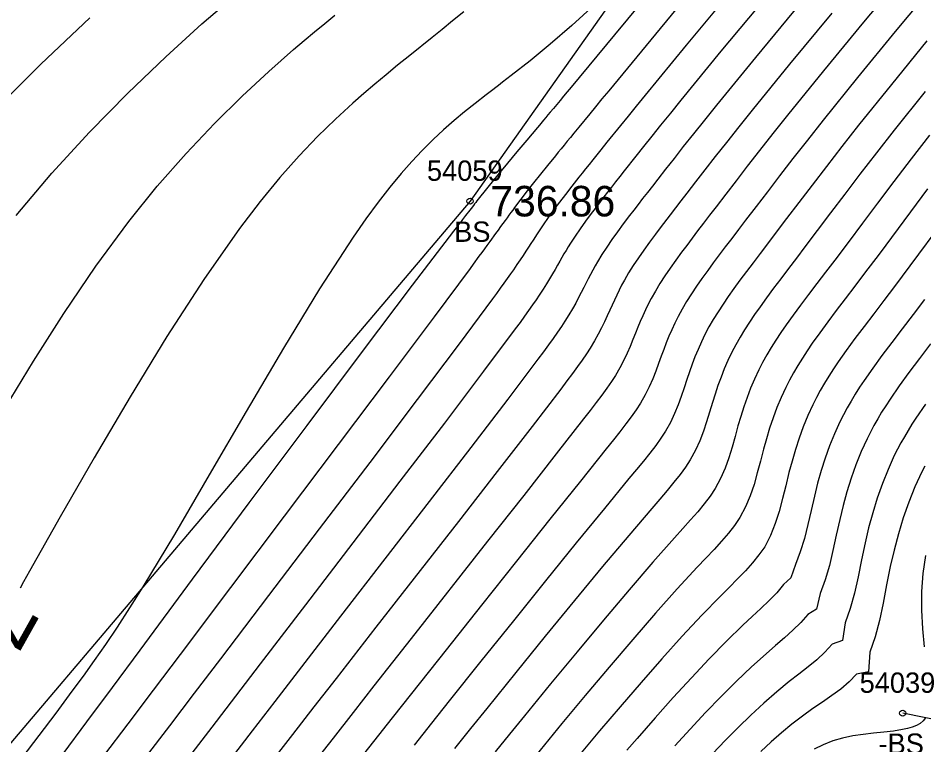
# Model space of a CAD drawing. Extents: x 1378535 to 1380697, y 997729 to 1000024.
# Drawn here: x 1379637.21 to 1379681.73, y 998876.8 to 998912.53 of the extents above; entities that cross this region are included whole.
import ezdxf

# ---------------------------------------------------------------- set-up
doc = ezdxf.new("R2010")
doc.units = 0
for name, color, linetype in [('RD_DTM_BkLn2', 7, 'Continuous'), ('RD_DTM_BkLn_txCode', 7, 'Continuous'), ('RD_DTM_Major1', 7, 'Continuous'), ('RD_DTM_Major1_Lbl', 7, 'Continuous'), ('RD_DTM_Minor1', 7, 'Continuous'), ('RD_EX_TX_Misc_ELEV', 7, 'Continuous'), ('RD_SMD_Locator', 7, 'Continuous')]:
    doc.layers.add(name, color=color, linetype=linetype)

msp = doc.modelspace()

# ---------------------------------------------------------------- linework, layer by layer
at = {"layer": 'RD_DTM_BkLn2'}
for points in [[(1379679.56, 998932.013), (1379659.421, 998903.53), (1379632.901, 998872.262), (1379612.083, 998858.812), (1379587.234, 998833.516)], [(1379700.473, 998876.95), (1379691.677, 998877.854), (1379687.186, 998877.775), (1379685.611, 998877.368), (1379680.685, 998878.362)]]:
    msp.add_lwpolyline(points, dxfattribs=at)
at = {"layer": 'RD_DTM_Major1'}
for points in [[(1379674.037, 998913.658), (1379671.752, 998910.898), (1379669.785, 998908.498), (1379669.265, 998907.857), (1379668.788, 998907.265), (1379668.349, 998906.718), (1379667.946, 998906.212), (1379667.575, 998905.746), (1379667.001, 998905.02), (1379666.781, 998904.741), (1379666.572, 998904.475), (1379666.373, 998904.221), (1379666.181, 998903.976), (1379665.997, 998903.739), (1379665.678, 998903.324), (1379665.378, 998902.926), (1379665.096, 998902.544), (1379664.832, 998902.175), (1379664.586, 998901.815), (1379664.358, 998901.463), (1379664.249, 998901.288), (1379664.143, 998901.112), (1379664.039, 998900.936), (1379663.936, 998900.758), (1379663.832, 998900.577), (1379663.726, 998900.391), (1379663.603, 998900.176), (1379663.472, 998899.951), (1379663.333, 998899.715), (1379663.18, 998899.466), (1379663.012, 998899.2), (1379662.826, 998898.916), (1379662.665, 998898.678), (1379662.49, 998898.426), (1379662.301, 998898.159), (1379662.097, 998897.875), (1379661.878, 998897.573), (1379661.642, 998897.252), (1379660.088, 998895.166), (1379658.16, 998892.618), (1379655.978, 998889.758), (1379653.662, 998886.733), (1379651.332, 998883.694), (1379649.108, 998880.788), (1379647.894, 998879.198), (1379646.73, 998877.673), (1379645.589, 998876.179)], [(1379659.115, 998912.842), (1379658.567, 998912.393), (1379658.051, 998911.974), (1379657.563, 998911.58), (1379656.462, 998910.693), (1379655.862, 998910.209), (1379655.292, 998909.743), (1379654.742, 998909.285), (1379654.202, 998908.823), (1379653.661, 998908.348), (1379652.808, 998907.565), (1379651.929, 998906.706), (1379651.019, 998905.754), (1379650.077, 998904.694), (1379649.099, 998903.508), (1379648.084, 998902.181), (1379646.332, 998899.678), (1379644.524, 998896.878), (1379642.711, 998893.912), (1379640.947, 998890.912), (1379639.285, 998888.009), (1379637.778, 998885.334), (1379637.484, 998884.81), (1379637.316, 998884.51)], [(1379681.873, 998911.403), (1379680.127, 998909.267), (1379678.517, 998907.263), (1379677.694, 998906.217), (1379676.934, 998905.238), (1379676.232, 998904.323), (1379675.583, 998903.469), (1379674.981, 998902.674), (1379674.422, 998901.935), (1379674.039, 998901.433), (1379673.676, 998900.956), (1379673.329, 998900.501), (1379673, 998900.065), (1379672.687, 998899.644), (1379672.389, 998899.234), (1379672.114, 998898.847), (1379671.854, 998898.466), (1379671.608, 998898.09), (1379671.378, 998897.717), (1379671.163, 998897.345), (1379670.965, 998896.973), (1379670.789, 998896.61), (1379670.626, 998896.245), (1379670.476, 998895.879), (1379670.336, 998895.511), (1379670.204, 998895.142), (1379670.078, 998894.771), (1379669.941, 998894.353), (1379669.801, 998893.934), (1379669.647, 998893.511), (1379669.473, 998893.085), (1379669.268, 998892.655), (1379669.025, 998892.22), (1379668.8, 998891.874), (1379668.546, 998891.518), (1379668.263, 998891.148), (1379667.949, 998890.757), (1379667.606, 998890.339), (1379667.233, 998889.889), (1379666.029, 998888.426), (1379664.643, 998886.727), (1379663.131, 998884.863), (1379661.55, 998882.903), (1379659.953, 998880.914), (1379658.398, 998878.967), (1379657.524, 998877.869), (1379656.671, 998876.795)], [(1379681.756, 998898.697), (1379681.195, 998897.957), (1379680.658, 998897.255), (1379680.147, 998896.585), (1379679.665, 998895.943), (1379679.213, 998895.323), (1379678.793, 998894.721), (1379678.567, 998894.381), (1379678.352, 998894.042), (1379678.147, 998893.705), (1379677.953, 998893.367), (1379677.77, 998893.025), (1379677.596, 998892.68), (1379677.332, 998892.1), (1379677.092, 998891.505), (1379676.875, 998890.899), (1379676.679, 998890.284), (1379676.502, 998889.662), (1379676.343, 998889.036), (1379676.18, 998888.332), (1379676.022, 998887.634), (1379675.852, 998886.953), (1379675.653, 998886.297), (1379675.411, 998885.677), (1379675.18, 998885.008), (1379674.821, 998884.682), (1379674.491, 998884.285), (1379674.123, 998883.898), (1379673.72, 998883.509), (1379673.289, 998883.108), (1379672.833, 998882.682), (1379672.025, 998881.896), (1379671.175, 998881.029), (1379670.297, 998880.099), (1379669.404, 998879.125), (1379668.513, 998878.126), (1379667.636, 998877.12), (1379667.134, 998876.535)]]:
    msp.add_lwpolyline(points, dxfattribs=at)
at = {"layer": 'RD_DTM_Minor1'}
for points in [[(1379669.075, 998914.806), (1379666.519, 998911.713), (1379664.385, 998909.135), (1379664.2, 998908.911), (1379664.02, 998908.695), (1379663.846, 998908.486), (1379663.516, 998908.089), (1379663.359, 998907.901), (1379663.248, 998907.769), (1379663.14, 998907.64), (1379663.035, 998907.514), (1379662.831, 998907.27), (1379662.732, 998907.152), (1379662.211, 998906.532), (1379661.729, 998905.957), (1379661.264, 998905.399), (1379660.795, 998904.829), (1379660.301, 998904.218), (1379659.761, 998903.538), (1379659.704, 998903.466), (1379659.647, 998903.393), (1379659.588, 998903.319), (1379659.47, 998903.168), (1379659.41, 998903.09), (1379659.341, 998903.002), (1379659.271, 998902.912), (1379659.2, 998902.821), (1379659.054, 998902.634), (1379658.98, 998902.538), (1379658.921, 998902.461), (1379658.861, 998902.384), (1379658.8, 998902.305), (1379658.676, 998902.144), (1379658.613, 998902.063), (1379656.584, 998899.402), (1379654.125, 998896.142), (1379651.397, 998892.501), (1379648.558, 998888.695), (1379645.768, 998884.942), (1379643.188, 998881.461), (1379641.828, 998879.625), (1379640.574, 998877.934), (1379639.404, 998876.365)], [(1379670.771, 998914.452), (1379668.304, 998911.468), (1379666.237, 998908.959), (1379665.905, 998908.555), (1379665.593, 998908.175), (1379665.301, 998907.818), (1379664.768, 998907.167), (1379664.525, 998906.87), (1379664.359, 998906.667), (1379664.199, 998906.472), (1379664.046, 998906.284), (1379663.899, 998906.104), (1379663.757, 998905.931), (1379663.62, 998905.763), (1379663.235, 998905.291), (1379662.88, 998904.853), (1379662.548, 998904.437), (1379662.23, 998904.034), (1379661.919, 998903.631), (1379661.608, 998903.217), (1379661.518, 998903.095), (1379661.426, 998902.971), (1379661.333, 998902.844), (1379661.238, 998902.713), (1379661.14, 998902.579), (1379661.04, 998902.44), (1379660.923, 998902.278), (1379660.801, 998902.11), (1379660.674, 998901.933), (1379660.398, 998901.553), (1379660.249, 998901.348), (1379660.125, 998901.179), (1379659.996, 998901.003), (1379659.861, 998900.82), (1379659.574, 998900.43), (1379659.42, 998900.223), (1379657.652, 998897.848), (1379655.441, 998894.897), (1379652.938, 998891.566), (1379650.293, 998888.051), (1379647.655, 998884.547), (1379645.175, 998881.251), (1379643.847, 998879.485), (1379642.602, 998877.831), (1379641.415, 998876.26)], [(1379680.823, 998914.809), (1379678.764, 998912.326), (1379676.796, 998909.934), (1379675.029, 998907.756), (1379674.309, 998906.853), (1379673.651, 998906.017), (1379673.048, 998905.243), (1379672.494, 998904.528), (1379671.986, 998903.866), (1379671.516, 998903.254), (1379671.197, 998902.838), (1379670.894, 998902.444), (1379670.606, 998902.067), (1379670.331, 998901.706), (1379670.069, 998901.358), (1379669.817, 998901.019), (1379669.529, 998900.622), (1379669.255, 998900.234), (1379668.996, 998899.854), (1379668.755, 998899.48), (1379668.531, 998899.111), (1379668.325, 998898.746), (1379668.178, 998898.463), (1379668.042, 998898.181), (1379667.913, 998897.899), (1379667.79, 998897.617), (1379667.672, 998897.333), (1379667.557, 998897.047), (1379667.427, 998896.723), (1379667.292, 998896.393), (1379667.145, 998896.054), (1379666.979, 998895.706), (1379666.789, 998895.344), (1379666.568, 998894.968), (1379666.368, 998894.659), (1379666.145, 998894.336), (1379665.897, 998893.995), (1379665.624, 998893.631), (1379665.325, 998893.242), (1379665.001, 998892.824), (1379663.656, 998891.102), (1379662.057, 998889.066), (1379660.283, 998886.81), (1379656.522, 998882.031), (1379654.694, 998879.7), (1379653.677, 998878.401), (1379652.69, 998877.138), (1379651.713, 998875.892)], [(1379672.424, 998914.072), (1379670.044, 998911.197), (1379668.023, 998908.738), (1379667.588, 998908.204), (1379667.185, 998907.709), (1379666.812, 998907.248), (1379666.147, 998906.424), (1379665.851, 998906.055), (1379665.649, 998905.803), (1379665.457, 998905.564), (1379665.274, 998905.335), (1379665.099, 998905.116), (1379664.931, 998904.905), (1379664.769, 998904.702), (1379664.428, 998904.269), (1379664.109, 998903.861), (1379663.811, 998903.473), (1379663.531, 998903.098), (1379663.266, 998902.731), (1379663.014, 998902.369), (1379662.915, 998902.223), (1379662.817, 998902.075), (1379662.718, 998901.926), (1379662.517, 998901.617), (1379662.413, 998901.456), (1379662.291, 998901.267), (1379662.163, 998901.071), (1379662.027, 998900.863), (1379661.881, 998900.643), (1379661.723, 998900.41), (1379661.551, 998900.161), (1379661.406, 998899.953), (1379661.251, 998899.733), (1379661.085, 998899.502), (1379660.909, 998899.257), (1379660.722, 998898.999), (1379660.523, 998898.727), (1379658.881, 998896.51), (1379656.827, 998893.773), (1379654.493, 998890.686), (1379652.013, 998887.42), (1379649.523, 998884.145), (1379647.155, 998881.032), (1379645.87, 998879.343), (1379644.647, 998877.736), (1379643.459, 998876.181)], [(1379682.252, 998914.2), (1379680.322, 998911.867), (1379678.464, 998909.602), (1379676.773, 998907.509), (1379675.999, 998906.532), (1379675.289, 998905.623), (1379674.636, 998904.778), (1379674.034, 998903.994), (1379673.48, 998903.266), (1379672.966, 998902.591), (1379672.615, 998902.133), (1379672.283, 998901.698), (1379671.966, 998901.283), (1379671.665, 998900.885), (1379671.377, 998900.5), (1379671.103, 998900.127), (1379670.821, 998899.734), (1379670.554, 998899.349), (1379670.302, 998898.97), (1379670.066, 998898.596), (1379669.846, 998898.225), (1379669.645, 998897.855), (1379669.483, 998897.533), (1379669.334, 998897.21), (1379669.195, 998896.887), (1379669.064, 998896.563), (1379668.939, 998896.238), (1379668.819, 998895.912), (1379668.686, 998895.542), (1379668.548, 998895.169), (1379668.398, 998894.79), (1379668.228, 998894.404), (1379668.031, 998894.009), (1379667.799, 998893.603), (1379667.587, 998893.275), (1379667.348, 998892.934), (1379667.082, 998892.577), (1379666.789, 998892.197), (1379666.467, 998891.791), (1379666.118, 998891.354), (1379664.842, 998889.761), (1379663.35, 998887.893), (1379661.708, 998885.835), (1379659.982, 998883.667), (1379658.24, 998881.473), (1379656.547, 998879.334), (1379655.601, 998878.135), (1379654.68, 998876.966), (1379653.767, 998875.808)], [(1379637.109, 998902.822), (1379638.866, 998904.898), (1379640.719, 998906.915), (1379642.608, 998908.835), (1379644.471, 998910.623), (1379646.247, 998912.243), (1379647.875, 998913.657)], [(1379665.544, 998913.182), (1379664.424, 998912.161), (1379663.365, 998911.248), (1379662.372, 998910.433), (1379661.45, 998909.706), (1379661.233, 998909.539), (1379661.021, 998909.376), (1379660.813, 998909.216), (1379660.406, 998908.904), (1379660.207, 998908.751), (1379659.674, 998908.337), (1379659.152, 998907.921), (1379658.636, 998907.492), (1379658.121, 998907.041), (1379657.601, 998906.556), (1379657.071, 998906.028), (1379656.56, 998905.485), (1379656.032, 998904.885), (1379655.482, 998904.221), (1379654.908, 998903.484), (1379654.306, 998902.665), (1379653.671, 998901.756), (1379652.024, 998899.216), (1379650.247, 998896.296), (1379648.416, 998893.185), (1379646.605, 998890.07), (1379644.891, 998887.138), (1379643.347, 998884.579), (1379642.69, 998883.535), (1379642.077, 998882.597), (1379641.499, 998881.741), (1379640.943, 998880.945), (1379640.4, 998880.187), (1379639.857, 998879.444), (1379639.058, 998878.364), (1379638.235, 998877.272), (1379637.388, 998876.173)], [(1379675.626, 998913.224), (1379673.443, 998910.584), (1379671.537, 998908.252), (1379670.943, 998907.515), (1379670.4, 998906.836), (1379669.903, 998906.21), (1379669.447, 998905.633), (1379669.03, 998905.101), (1379668.645, 998904.609), (1379668.384, 998904.275), (1379668.138, 998903.958), (1379667.903, 998903.656), (1379667.679, 998903.367), (1379667.465, 998903.088), (1379667.259, 998902.818), (1379666.953, 998902.411), (1379666.664, 998902.018), (1379666.392, 998901.638), (1379666.138, 998901.268), (1379665.902, 998900.906), (1379665.685, 998900.552), (1379665.565, 998900.344), (1379665.45, 998900.136), (1379665.339, 998899.929), (1379665.231, 998899.72), (1379665.123, 998899.508), (1379665.015, 998899.293), (1379664.89, 998899.046), (1379664.758, 998898.79), (1379664.616, 998898.523), (1379664.458, 998898.242), (1379664.282, 998897.945), (1379664.083, 998897.628), (1379663.908, 998897.364), (1379663.716, 998897.084), (1379663.505, 998896.786), (1379663.276, 998896.47), (1379663.027, 998896.131), (1379662.759, 998895.769), (1379661.274, 998893.799), (1379659.455, 998891.419), (1379657.409, 998888.761), (1379653.06, 998883.132), (1379650.969, 998880.422), (1379649.822, 998878.931), (1379648.719, 998877.496), (1379647.637, 998876.089)], [(1379636.571, 998893.368), (1379637.974, 998895.671), (1379639.464, 998898.015), (1379641.027, 998900.327), (1379642.648, 998902.533), (1379644.051, 998904.269), (1379645.463, 998905.876), (1379646.862, 998907.352), (1379648.225, 998908.697), (1379649.53, 998909.91), (1379650.753, 998910.989), (1379651.277, 998911.435), (1379651.785, 998911.86), (1379652.283, 998912.269), (1379652.777, 998912.669)], [(1379677.2, 998912.779), (1379675.123, 998910.262), (1379673.284, 998908.004), (1379672.624, 998907.18), (1379672.021, 998906.421), (1379671.469, 998905.72), (1379670.965, 998905.073), (1379670.501, 998904.477), (1379670.074, 998903.925), (1379669.785, 998903.551), (1379669.511, 998903.195), (1379669.25, 998902.857), (1379668.763, 998902.218), (1379668.535, 998901.914), (1379668.238, 998901.513), (1379667.957, 998901.123), (1379667.693, 998900.742), (1379667.445, 998900.37), (1379667.216, 998900.005), (1379667.006, 998899.645), (1379666.873, 998899.4), (1379666.748, 998899.157), (1379666.628, 998898.914), (1379666.513, 998898.67), (1379666.401, 998898.424), (1379666.29, 998898.176), (1379666.163, 998897.892), (1379666.029, 998897.601), (1379665.885, 998897.3), (1379665.723, 998896.987), (1379665.54, 998896.658), (1379665.33, 998896.311), (1379665.143, 998896.024), (1379664.935, 998895.721), (1379664.705, 998895.399), (1379664.454, 998895.057), (1379664.179, 998894.69), (1379663.882, 998894.296), (1379662.468, 998892.45), (1379660.761, 998890.243), (1379658.853, 998887.788), (1379654.798, 998882.585), (1379652.835, 998880.063), (1379651.75, 998878.666), (1379650.701, 998877.314), (1379649.667, 998875.982)], [(1379635.93, 998907.885), (1379638.331, 998910.269), (1379640.732, 998912.542)], [(1379681.786, 998908.927), (1379680.26, 998907.018), (1379679.392, 998905.908), (1379678.586, 998904.862), (1379677.836, 998903.876), (1379677.139, 998902.952), (1379676.489, 998902.087), (1379675.882, 998901.282), (1379675.467, 998900.735), (1379675.071, 998900.216), (1379674.694, 998899.72), (1379674.336, 998899.245), (1379673.996, 998898.786), (1379673.674, 998898.34), (1379673.407, 998897.959), (1379673.154, 998897.583), (1379672.915, 998897.211), (1379672.691, 998896.841), (1379672.481, 998896.471), (1379672.287, 998896.099), (1379672.095, 998895.694), (1379671.918, 998895.286), (1379671.756, 998894.874), (1379671.606, 998894.461), (1379671.467, 998894.045), (1379671.335, 998893.628), (1379671.194, 998893.158), (1379671.05, 998892.688), (1379670.893, 998892.219), (1379670.714, 998891.751), (1379670.502, 998891.285), (1379670.247, 998890.822), (1379670.01, 998890.458), (1379669.741, 998890.09), (1379669.44, 998889.71), (1379669.107, 998889.311), (1379668.743, 998888.886), (1379668.349, 998888.429), (1379667.218, 998887.099), (1379665.938, 998885.569), (1379664.556, 998883.897), (1379663.116, 998882.14), (1379661.664, 998880.355), (1379660.246, 998878.599), (1379659.446, 998877.603), (1379658.662, 998876.625)], [(1379682.002, 998906.773), (1379681.094, 998905.604), (1379680.243, 998904.492), (1379679.447, 998903.437), (1379678.702, 998902.441), (1379678.003, 998901.506), (1379677.347, 998900.633), (1379676.897, 998900.04), (1379676.467, 998899.476), (1379676.058, 998898.938), (1379675.67, 998898.423), (1379675.303, 998897.926), (1379674.957, 998897.443), (1379674.699, 998897.069), (1379674.454, 998896.7), (1379674.223, 998896.334), (1379674.005, 998895.968), (1379673.801, 998895.602), (1379673.61, 998895.232), (1379673.402, 998894.785), (1379673.211, 998894.332), (1379673.036, 998893.874), (1379672.876, 998893.413), (1379672.728, 998892.948), (1379672.59, 998892.482), (1379672.443, 998891.958), (1379672.296, 998891.435), (1379672.136, 998890.917), (1379671.952, 998890.405), (1379671.733, 998889.901), (1379671.466, 998889.409), (1379671.217, 998889.03), (1379670.932, 998888.651), (1379670.613, 998888.264), (1379670.262, 998887.862), (1379669.879, 998887.435), (1379669.466, 998886.977), (1379668.41, 998885.78), (1379667.237, 998884.418), (1379665.983, 998882.936), (1379664.683, 998881.38), (1379663.374, 998879.796), (1379662.093, 998878.23), (1379661.367, 998877.337), (1379660.654, 998876.456)], [(1379681.907, 998904.129), (1379681.065, 998903.005), (1379679.521, 998900.929), (1379678.814, 998899.986), (1379678.328, 998899.345), (1379677.864, 998898.736), (1379677.422, 998898.156), (1379677.004, 998897.599), (1379676.609, 998897.062), (1379676.239, 998896.542), (1379675.99, 998896.177), (1379675.754, 998895.816), (1379675.53, 998895.457), (1379675.32, 998895.099), (1379675.122, 998894.738), (1379674.936, 998894.373), (1379674.71, 998893.883), (1379674.504, 998893.384), (1379674.316, 998892.879), (1379674.144, 998892.367), (1379673.987, 998891.852), (1379673.843, 998891.335), (1379673.691, 998890.753), (1379673.54, 998890.175), (1379673.377, 998889.604), (1379673.188, 998889.046), (1379672.961, 998888.505), (1379672.683, 998887.984), (1379672.42, 998887.59), (1379672.12, 998887.203), (1379671.785, 998886.813), (1379671.415, 998886.411), (1379671.015, 998885.987), (1379670.584, 998885.533), (1379669.608, 998884.473), (1379668.542, 998883.277), (1379667.414, 998881.982), (1379666.252, 998880.623), (1379665.085, 998879.238), (1379663.939, 998877.861), (1379663.288, 998877.07), (1379662.647, 998876.288)], [(1379682.687, 998902.578), (1379681.043, 998900.355), (1379680.284, 998899.341), (1379679.761, 998898.651), (1379679.261, 998897.996), (1379678.785, 998897.371), (1379678.335, 998896.772), (1379677.912, 998896.195), (1379677.518, 998895.635), (1379677.279, 998895.281), (1379677.053, 998894.93), (1379676.839, 998894.581), (1379676.636, 998894.231), (1379676.444, 998893.879), (1379676.264, 998893.522), (1379676.02, 998892.988), (1379675.798, 998892.442), (1379675.596, 998891.887), (1379675.412, 998891.325), (1379675.245, 998890.757), (1379675.094, 998890.186), (1379674.937, 998889.544), (1379674.782, 998888.907), (1379674.615, 998888.283), (1379674.422, 998887.677), (1379674.187, 998887.096), (1379673.905, 998886.537), (1379673.622, 998886.141), (1379673.307, 998885.747), (1379672.954, 998885.357), (1379672.568, 998884.959), (1379672.151, 998884.544), (1379671.706, 998884.1), (1379670.812, 998883.177), (1379669.854, 998882.146), (1379668.851, 998881.035), (1379667.825, 998879.871), (1379666.797, 998878.68), (1379665.787, 998877.491), (1379665.21, 998876.803), (1379664.642, 998876.119)], [(1379682.054, 998896.512), (1379681.507, 998895.796), (1379680.992, 998895.109), (1379680.51, 998894.445), (1379680.065, 998893.8), (1379679.852, 998893.475), (1379679.65, 998893.152), (1379679.456, 998892.829), (1379679.273, 998892.505), (1379679.098, 998892.178), (1379678.932, 998891.847), (1379678.646, 998891.219), (1379678.387, 998890.574), (1379678.154, 998889.916), (1379677.945, 998889.246), (1379677.757, 998888.568), (1379677.59, 998887.885), (1379677.421, 998887.115), (1379677.259, 998886.354), (1379677.085, 998885.614), (1379676.882, 998884.908), (1379676.633, 998884.248), (1379676.453, 998883.474), (1379676.02, 998883.216), (1379675.675, 998882.819), (1379675.291, 998882.439), (1379674.874, 998882.065), (1379674.431, 998881.684), (1379673.967, 998881.284), (1379673.25, 998880.636), (1379672.51, 998879.93), (1379671.755, 998879.176), (1379670.993, 998878.387), (1379670.235, 998877.574), (1379669.488, 998876.749)], [(1379681.803, 998893.559), (1379681.331, 998892.866), (1379681.135, 998892.561), (1379680.946, 998892.256), (1379680.767, 998891.952), (1379680.595, 998891.646), (1379680.43, 998891.337), (1379680.273, 998891.025), (1379679.964, 998890.347), (1379679.684, 998889.65), (1379679.433, 998888.937), (1379679.209, 998888.211), (1379679.01, 998887.475), (1379678.834, 998886.732), (1379678.659, 998885.895), (1379678.493, 998885.068), (1379678.316, 998884.268), (1379678.109, 998883.51), (1379677.853, 998882.81), (1379677.728, 998881.932), (1379677.217, 998881.747), (1379676.859, 998881.353), (1379676.461, 998880.986), (1379676.033, 998880.633), (1379675.58, 998880.28), (1379675.112, 998879.914), (1379674.492, 998879.404), (1379673.863, 998878.854), (1379673.229, 998878.271), (1379672.595, 998877.66), (1379671.966, 998877.026), (1379671.347, 998876.376)], [(1379681.769, 998890.506), (1379681.623, 998890.218), (1379681.287, 998889.486), (1379680.984, 998888.734), (1379680.713, 998887.963), (1379680.472, 998887.178), (1379680.26, 998886.382), (1379680.075, 998885.578), (1379679.894, 998884.671), (1379679.724, 998883.777), (1379679.544, 998882.915), (1379679.334, 998882.106), (1379679.072, 998881.367), (1379679.001, 998880.397), (1379678.417, 998880.28), (1379678.046, 998879.894), (1379677.637, 998879.547), (1379677.2, 998879.223), (1379676.743, 998878.909), (1379676.276, 998878.588), (1379675.757, 998878.213), (1379675.24, 998877.814), (1379674.726, 998877.391), (1379674.216, 998876.947), (1379673.711, 998876.482)], [(1379681.806, 998886.109), (1379681.677, 998885.232), (1379681.611, 998884.343), (1379681.611, 998883.422), (1379681.661, 998882.512), (1379681.743, 998881.63)], [(1379681.809, 998878.135), (1379681.69, 998877.985), (1379681.539, 998877.86), (1379681.359, 998877.757), (1379681.153, 998877.674), (1379680.924, 998877.606), (1379680.676, 998877.552), (1379680.233, 998877.482), (1379679.756, 998877.428), (1379679.256, 998877.377), (1379678.744, 998877.319), (1379678.23, 998877.243), (1379677.727, 998877.138), (1379677.245, 998876.995), (1379676.782, 998876.813), (1379676.336, 998876.594)]]:
    msp.add_lwpolyline(points, dxfattribs=at)
at = {"layer": 'RD_SMD_Locator'}
for centre in [(1379659.421, 998903.53), (1379680.685, 998878.362)]:
    msp.add_circle(centre, 0.15, dxfattribs=at)

# ---------------------------------------------------------------- texts
at = {"layer": 'RD_DTM_BkLn_txCode'}
for s, p in [('54059', (1379657.303, 998904.53)), ('BS', (1379658.641, 998901.53)), ('54039', (1379678.567, 998879.362)), ('-BS', (1379679.496, 998876.362))]:
    msp.add_text(s, height=1, dxfattribs=at).set_placement(p)
at = {"layer": 'RD_DTM_Major1_Lbl'}
msp.add_text('735', height=3, rotation=240.7806, dxfattribs=at).set_placement((1379635.7, 998884.669))
at = {"layer": 'RD_EX_TX_Misc_ELEV'}
msp.add_text('736.86', height=1.5, dxfattribs=at).set_placement((1379660.421, 998902.78))

doc.saveas('drawing.dxf')
